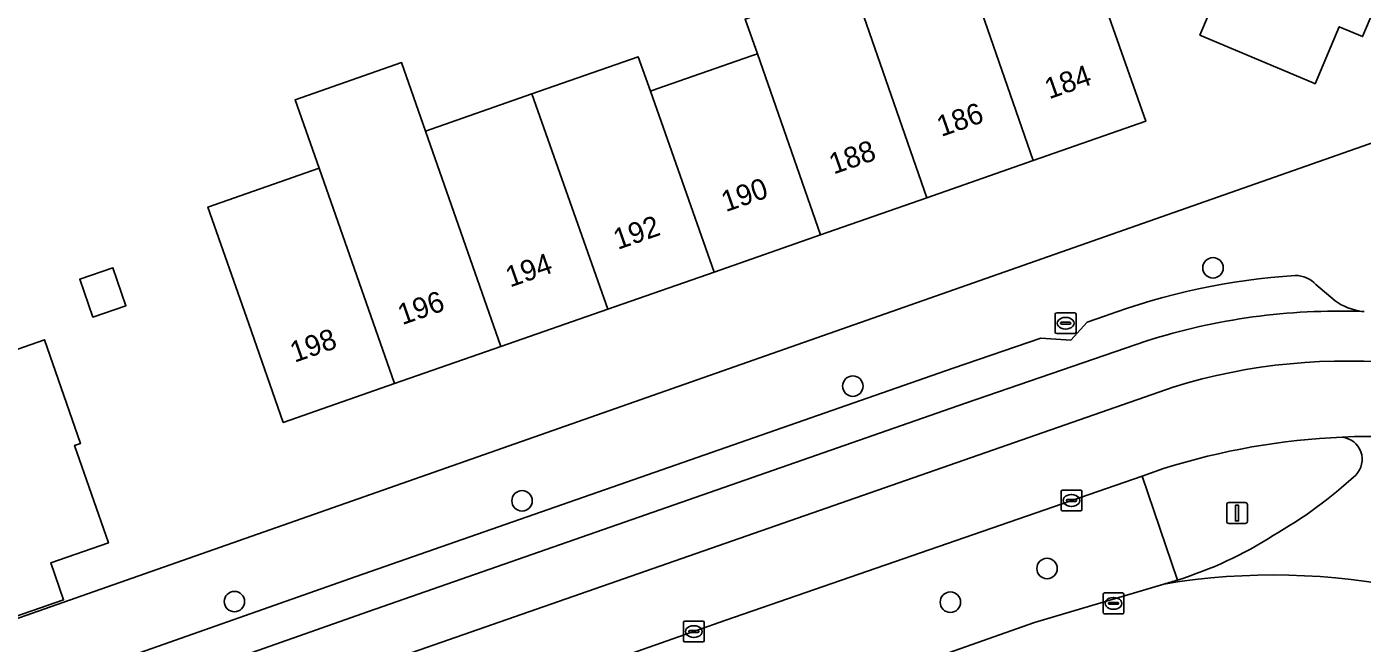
# Model space of a CAD drawing. Extents: x 158472 to 159562, y 388525 to 389606.
# Drawn here: x 159063.3 to 159127.2, y 389149.9 to 389179.4 of the extents above; entities that cross this region are included whole.
import ezdxf

# ---------------------------------------------------------------- set-up
doc = ezdxf.new("R2010")
doc.units = 0
for name, color, linetype in [('IMGEO_Berm_groen', 7, 'Continuous'), ('IMGEO_Boom', 7, 'Continuous'), ('IMGEO_Erf', 7, 'Continuous'), ('IMGEO_Kolk', 7, 'Continuous'), ('IMGEO_Lichtmast', 7, 'Continuous'), ('IMGEO_Pand', 7, 'Continuous'), ('IMGEO_Pand_nummerreeks', 7, 'Continuous'), ('IMGEO_Parkeervlak_open', 7, 'Continuous'), ('IMGEO_Rijbaan_lokaal_gesloten', 7, 'Continuous'), ('IMGEO_Rijbaan_lokaal_open', 7, 'Continuous'), ('IMGEO_Rioolput', 7, 'Continuous'), ('IMGEO_Voetpad_open', 7, 'Continuous')]:
    doc.layers.add(name, color=color, linetype=linetype)

msp = doc.modelspace()

# ---------------------------------------------------------------- linework, layer by layer
at = {"layer": 'IMGEO_Berm_groen'}
for points in [[(159117.72, 389158.219), (159116.687, 389157.861), (159118.384, 389152.88)], [(159118.384, 389152.88), (159116.687, 389157.861), (159096.759, 389150.953), (159064.716, 389139.678), (159066.287, 389134.924), (159082.996, 389140.774), (159111.547, 389150.848)], [(159111.547, 389150.848), (159117.736, 389152.69)]]:
    msp.add_lwpolyline(points, dxfattribs=at)
for centre, radius, start, end in [((159127.645, 389126.831), 32.919, 92.3954, 107.54715), ((159126.159, 389158.662), 1.066, 315.18142, 84.06211), ((159111.984, 389174.128), 22.045, 299.87078, 312.63438), ((159112.701, 389171.07), 19.057, 287.3515, 302.58223), ((159112.985, 389170.092), 18.039, 285.26916, 287.41415)]:
    msp.add_arc(centre, radius, start, end, dxfattribs=at)
at = {"layer": 'IMGEO_Boom'}
for centre in [(159120.084, 389167.833), (159102.842, 389162.167), (159087.008, 389156.673), (159112.139, 389153.433), (159073.241, 389151.85), (159107.512, 389151.819)]:
    msp.add_circle(centre, 0.489, dxfattribs=at)
at = {"layer": 'IMGEO_Erf'}
for points in [[(159127.247, 389178.903), (159126.126, 389179.377), (159124.971, 389176.646), (159124.874, 389176.687), (159119.454, 389178.98), (159120.6, 389181.686), (159118.829, 389182.435), (159121.035, 389187.649), (159123.137, 389192.618), (159125.245, 389197.6), (159127.347, 389202.569)], [(159115.217, 389179.57), (159116.866, 389174.849), (159111.481, 389172.968), (159106.379, 389171.186), (159101.298, 389169.41), (159096.208, 389167.632), (159091.107, 389165.851), (159085.999, 389164.066), (159080.901, 389162.285), (159075.579, 389160.426), (159073.93, 389165.147), (159071.975, 389170.741), (159077.293, 389172.599), (159076.145, 389175.881), (159081.239, 389177.66), (159082.385, 389174.378), (159087.481, 389176.158), (159092.572, 389177.936), (159093.151, 389176.295), (159093.468, 389176.406), (159098, 389177.989), (159098.274, 389178.085), (159097.696, 389179.744)], [(159058.424, 389149.495), (159129.939, 389174.602)], [(159060.263, 389163.021), (159064.153, 389164.388), (159065.872, 389159.424), (159065.588, 389159.326), (159067.206, 389154.655), (159064.451, 389153.701), (159065.066, 389151.926), (159060.502, 389150.345)]]:
    msp.add_lwpolyline(points, dxfattribs=at)
msp.add_lwpolyline([(159067.42, 389167.835), (159068.049, 389166.019), (159066.465, 389165.471), (159065.837, 389167.287)], close=True, dxfattribs=at)
at = {"layer": 'IMGEO_Kolk'}
for p, q in [((159112.811, 389156.264), (159112.811, 389157.116)), ((159112.886, 389157.19), (159113.738, 389157.19)), ((159113.299, 389156.97), (159113.324, 389156.97)), ((159113.812, 389157.116), (159113.812, 389156.264)), ((159113.07, 389156.684), (159113.07, 389156.696)), ((159113.508, 389156.647), (159113.11, 389156.647)), ((159113.113, 389156.733), (159113.511, 389156.733)), ((159113.322, 389156.41), (159113.297, 389156.41)), ((159113.554, 389156.696), (159113.554, 389156.684)), ((159113.738, 389156.19), (159112.886, 389156.19)), ((159114.821, 389151.337), (159114.821, 389152.189)), ((159114.896, 389152.263), (159115.748, 389152.263)), ((159115.123, 389151.806), (159115.521, 389151.806)), ((159115.309, 389152.043), (159115.334, 389152.043)), ((159115.822, 389152.189), (159115.822, 389151.337)), ((159115.748, 389151.263), (159114.896, 389151.263)), ((159115.08, 389151.757), (159115.08, 389151.769)), ((159115.518, 389151.72), (159115.12, 389151.72)), ((159115.332, 389151.483), (159115.307, 389151.483)), ((159115.564, 389151.769), (159115.564, 389151.757)), ((159094.732, 389149.989), (159094.732, 389150.841)), ((159094.807, 389150.915), (159095.659, 389150.915)), ((159095.22, 389150.695), (159095.245, 389150.695)), ((159095.733, 389150.841), (159095.733, 389149.989)), ((159095.659, 389149.915), (159094.807, 389149.915)), ((159094.991, 389150.409), (159094.991, 389150.421)), ((159095.429, 389150.372), (159095.031, 389150.372)), ((159095.034, 389150.458), (159095.432, 389150.458)), ((159095.243, 389150.135), (159095.218, 389150.135)), ((159095.475, 389150.421), (159095.475, 389150.409))]:
    msp.add_line(p, q, dxfattribs=at)
for points in [[(159112.811, 389156.264), (159112.811, 389157.116)], [(159112.886, 389157.19), (159113.738, 389157.19)], [(159113.812, 389157.116), (159113.812, 389156.264)], [(159113.738, 389156.19), (159112.886, 389156.19)], [(159114.821, 389151.337), (159114.821, 389152.189)], [(159114.896, 389152.263), (159115.748, 389152.263)], [(159115.822, 389152.189), (159115.822, 389151.337)], [(159115.748, 389151.263), (159114.896, 389151.263)], [(159094.732, 389149.989), (159094.732, 389150.841)], [(159094.807, 389150.915), (159095.659, 389150.915)], [(159095.733, 389150.841), (159095.733, 389149.989)], [(159095.659, 389149.915), (159094.807, 389149.915)]]:
    msp.add_lwpolyline(points, dxfattribs=at)
for centre, radius, start, end in [((159112.888, 389157.114), 0.0765, 91.55205, 178.44795), ((159112.888, 389157.114), 0.0765, 91.55205, 178.44795), ((159113.736, 389157.114), 0.0765, 1.55205, 88.44795), ((159113.736, 389157.114), 0.0765, 1.55205, 88.44795), ((159113.11, 389156.693), 0.0403, 85.87752, 175.75265), ((159113.107, 389156.683), 0.0366, 178.93798, 274.71019), ((159113.511, 389156.69), 0.043, 264.86636, 352.45326), ((159113.515, 389156.695), 0.0386, 1.73085, 96.63898), ((159112.888, 389156.266), 0.0765, 181.55205, 268.44795), ((159112.888, 389156.266), 0.0765, 181.55205, 268.44795), ((159113.736, 389156.266), 0.0765, 271.55205, 358.44795), ((159113.736, 389156.266), 0.0765, 271.55205, 358.44795), ((159114.898, 389152.187), 0.0765, 91.55205, 178.44795), ((159114.898, 389152.187), 0.0765, 91.55205, 178.44795), ((159115.12, 389151.766), 0.0403, 85.87752, 175.75265), ((159115.525, 389151.768), 0.0386, 1.73085, 96.63898), ((159115.746, 389152.187), 0.0765, 1.55205, 88.44795), ((159115.746, 389152.187), 0.0765, 1.55205, 88.44795), ((159114.898, 389151.339), 0.0765, 181.55205, 268.44795), ((159114.898, 389151.339), 0.0765, 181.55205, 268.44795), ((159115.117, 389151.756), 0.0366, 178.93798, 274.71019), ((159115.521, 389151.763), 0.043, 264.86636, 352.45326), ((159115.746, 389151.339), 0.0765, 271.55205, 358.44795), ((159115.746, 389151.339), 0.0765, 271.55205, 358.44795), ((159094.809, 389150.839), 0.0765, 91.55205, 178.44795), ((159094.809, 389150.839), 0.0765, 91.55205, 178.44795), ((159095.657, 389150.839), 0.0765, 1.55205, 88.44795), ((159095.657, 389150.839), 0.0765, 1.55205, 88.44795), ((159094.809, 389149.991), 0.0765, 181.55205, 268.44795), ((159094.809, 389149.991), 0.0765, 181.55205, 268.44795), ((159095.031, 389150.418), 0.0403, 85.87752, 175.75265), ((159095.028, 389150.408), 0.0366, 178.93798, 274.71019), ((159095.432, 389150.415), 0.043, 264.86636, 352.45326), ((159095.436, 389150.42), 0.0386, 1.73085, 96.63898), ((159095.657, 389149.991), 0.0765, 271.55205, 358.44795), ((159095.657, 389149.991), 0.0765, 271.55205, 358.44795)]:
    msp.add_arc(centre, radius, start, end, dxfattribs=at)
for centre, major_axis, ratio, start_param, end_param in [((159113.298, 389156.69), (-0.387, 0.002), 0.722429, 4.712389, 7.853982), ((159113.323, 389156.69), (-0.39, 0.002), 0.717154, 1.570796, 4.712389), ((159115.308, 389151.763), (-0.387, 0.002), 0.722429, 4.712389, 7.853982), ((159115.333, 389151.763), (-0.39, 0.002), 0.717154, 1.570796, 4.712389), ((159095.219, 389150.415), (-0.387, 0.002), 0.722429, 4.712389, 7.853982), ((159095.244, 389150.415), (-0.39, 0.002), 0.717154, 1.570796, 4.712389)]:
    msp.add_ellipse(centre, major_axis=major_axis, ratio=ratio, start_param=start_param, end_param=end_param, dxfattribs=at)
at = {"layer": 'IMGEO_Lichtmast'}
for p, q in [((159120.738, 389155.69), (159120.738, 389156.49)), ((159120.738, 389156.49), (159120.738, 389155.69)), ((159120.838, 389156.59), (159121.628, 389156.59)), ((159121.628, 389156.59), (159120.838, 389156.59)), ((159121.728, 389156.49), (159121.728, 389155.69)), ((159121.728, 389155.69), (159121.728, 389156.49)), ((159121.628, 389155.59), (159120.838, 389155.59)), ((159120.838, 389155.59), (159121.628, 389155.59))]:
    msp.add_line(p, q, dxfattribs=at)
msp.add_lwpolyline([(159121.158, 389156.465), (159121.308, 389156.465), (159121.308, 389155.715), (159121.158, 389155.715), (159121.158, 389156.465)], dxfattribs=at)
for centre, start, end in [((159120.838, 389156.49), 90, 180), ((159120.838, 389156.49), 90, 180), ((159121.628, 389156.49), 0, 90), ((159121.628, 389156.49), 360, 90), ((159120.838, 389155.69), 180, 270), ((159120.838, 389155.69), 180, 270), ((159121.628, 389155.69), 270, 0), ((159121.628, 389155.69), 270, 0)]:
    msp.add_arc(centre, 0.1, start, end, dxfattribs=at)
at = {"layer": 'IMGEO_Pand'}
for points in [[(159129.451, 389184.112), (159121.035, 389187.649), (159118.829, 389182.435), (159120.6, 389181.686), (159119.454, 389178.98), (159124.874, 389176.687), (159124.971, 389176.646), (159126.126, 389179.377), (159127.247, 389178.903), (159128.365, 389181.545)], [(159111.481, 389172.968), (159116.866, 389174.849), (159115.217, 389179.57), (159113.838, 389183.518), (159108.476, 389181.645)], [(159103.371, 389179.862), (159102.795, 389181.525), (159097.696, 389179.744), (159098.274, 389178.085), (159101.298, 389169.41), (159106.379, 389171.186)], [(159108.476, 389181.645), (159103.746, 389179.993), (159103.371, 389179.862), (159106.379, 389171.186), (159111.481, 389172.968)], [(159098.274, 389178.085), (159098, 389177.989), (159093.468, 389176.406), (159093.151, 389176.295), (159096.208, 389167.632), (159101.298, 389169.41)], [(159080.901, 389162.285), (159085.999, 389164.066), (159082.385, 389174.378), (159081.239, 389177.66), (159076.145, 389175.881), (159077.293, 389172.599)], [(159093.151, 389176.295), (159092.572, 389177.936), (159087.481, 389176.158), (159091.107, 389165.851), (159096.208, 389167.632)], [(159091.107, 389165.851), (159087.481, 389176.158), (159082.385, 389174.378), (159085.999, 389164.066)], [(159080.901, 389162.285), (159077.293, 389172.599), (159071.975, 389170.741), (159073.93, 389165.147), (159075.579, 389160.426)], [(159065.837, 389167.287), (159066.465, 389165.471), (159068.049, 389166.019), (159067.42, 389167.835)], [(159060.263, 389163.021), (159054.521, 389161.004), (159054.564, 389160.879), (159056.259, 389155.985), (159057.719, 389156.491), (159059.303, 389151.917), (159059.888, 389152.12), (159060.502, 389150.345), (159065.066, 389151.926), (159064.451, 389153.701), (159067.206, 389154.655), (159065.588, 389159.326), (159065.872, 389159.424), (159064.153, 389164.388)]]:
    msp.add_lwpolyline(points, close=True, dxfattribs=at)
at = {"layer": 'IMGEO_Parkeervlak_open'}
for points in [[(159125.928, 389166.246), (159125.01, 389167.037)], [(159114.889, 389165.514), (159114.054, 389165.226), (159113.275, 389164.368), (159111.849, 389164.468), (159107.65, 389163.022), (159079.065, 389153.048), (159066.473, 389148.61)], [(159063.767, 389145.776), (159079.652, 389151.373), (159108.231, 389161.345), (159116.911, 389164.334)]]:
    msp.add_lwpolyline(points, dxfattribs=at)
for centre, radius, start, end in [((159126.119, 389135.334), 32.202, 93.74091, 110.41002), ((159124.024, 389166.121), 1.346, 42.88718, 90.24246), ((159127.655, 389168.744), 3.037, 235.34193, 261.30477), ((159126.137, 389135.209), 30.551, 88.01365, 107.57683)]:
    msp.add_arc(centre, radius, start, end, dxfattribs=at)
at = {"layer": 'IMGEO_Rijbaan_lokaal_gesloten'}
for points in [[(159127.315, 389165.738), (159127.196, 389165.742)], [(159116.911, 389164.334), (159108.231, 389161.345), (159079.652, 389151.373), (159063.767, 389145.776)], [(159027.739, 389130.513), (159061.27, 389142.264), (159063.987, 389143.216), (159078.23, 389148.184), (159089.812, 389152.224), (159106.789, 389158.146), (159118.178, 389162.119)], [(159118.178, 389162.119), (159106.789, 389158.146), (159089.812, 389152.224), (159078.23, 389148.184), (159063.987, 389143.216), (159061.27, 389142.264), (159062.583, 389138.928), (159064.716, 389139.678), (159096.759, 389150.953), (159116.687, 389157.861), (159117.72, 389158.219)], [(159117.736, 389152.69), (159111.547, 389150.848), (159082.996, 389140.774), (159066.287, 389134.924), (159064.154, 389134.177), (159065.179, 389130.887), (159067.503, 389131.68), (159094.697, 389141.256), (159110.996, 389146.974), (159115.224, 389148.346)]]:
    msp.add_lwpolyline(points, dxfattribs=at)
for centre, radius, start, end in [((159126.137, 389135.209), 30.551, 88.01365, 107.57683), ((159126.448, 389135.405), 27.965, 60.5937, 107.20233), ((159126.448, 389135.405), 27.965, 60.5937, 107.20233), ((159127.645, 389126.831), 32.919, 92.3954, 107.54715), ((159127.43, 389139.718), 20.038, 66.60242, 93.32141), ((159122.973, 389121.224), 31.899, 56.47061, 99.4498)]:
    msp.add_arc(centre, radius, start, end, dxfattribs=at)
at = {"layer": 'IMGEO_Rijbaan_lokaal_open'}
for centre, radius, start, end in [((159127.43, 389139.718), 20.038, 66.60242, 93.32141), ((159126.159, 389158.662), 1.066, 315.18142, 84.06211), ((159111.984, 389174.128), 22.045, 299.87078, 312.63438), ((159112.701, 389171.07), 19.057, 287.3515, 302.58223), ((159122.973, 389121.224), 31.899, 56.47061, 99.4498), ((159112.985, 389170.092), 18.039, 285.26916, 287.41415)]:
    msp.add_arc(centre, radius, start, end, dxfattribs=at)
at = {"layer": 'IMGEO_Rioolput'}
for p, q in [((159112.529, 389164.754), (159112.529, 389165.606)), ((159112.604, 389165.68), (159113.456, 389165.68)), ((159113.017, 389165.46), (159113.042, 389165.46)), ((159113.53, 389165.606), (159113.53, 389164.754)), ((159113.456, 389164.68), (159112.604, 389164.68)), ((159112.788, 389165.174), (159112.788, 389165.186)), ((159113.226, 389165.137), (159112.828, 389165.137)), ((159112.831, 389165.223), (159113.229, 389165.223)), ((159113.04, 389164.9), (159113.015, 389164.9)), ((159113.272, 389165.186), (159113.272, 389165.174))]:
    msp.add_line(p, q, dxfattribs=at)
for points in [[(159112.529, 389164.754), (159112.529, 389165.606)], [(159112.604, 389165.68), (159113.456, 389165.68)], [(159113.53, 389165.606), (159113.53, 389164.754)], [(159113.456, 389164.68), (159112.604, 389164.68)]]:
    msp.add_lwpolyline(points, dxfattribs=at)
for centre, radius, start, end in [((159112.606, 389165.604), 0.0765, 91.55205, 178.44795), ((159112.606, 389165.604), 0.0765, 91.55205, 178.44795), ((159113.454, 389165.604), 0.0765, 1.55205, 88.44795), ((159113.454, 389165.604), 0.0765, 1.55205, 88.44795), ((159112.606, 389164.756), 0.0765, 181.55205, 268.44795), ((159112.606, 389164.756), 0.0765, 181.55205, 268.44795), ((159112.828, 389165.183), 0.0403, 85.87752, 175.75265), ((159112.825, 389165.173), 0.0366, 178.93798, 274.71019), ((159113.229, 389165.18), 0.043, 264.86636, 352.45326), ((159113.233, 389165.185), 0.0386, 1.73085, 96.63898), ((159113.454, 389164.756), 0.0765, 271.55205, 358.44795), ((159113.454, 389164.756), 0.0765, 271.55205, 358.44795)]:
    msp.add_arc(centre, radius, start, end, dxfattribs=at)
for centre, major_axis, ratio, start_param, end_param in [((159113.016, 389165.18), (-0.387, 0.002), 0.722429, 4.712389, 7.853982), ((159113.041, 389165.18), (-0.39, 0.002), 0.717154, 1.570796, 4.712389)]:
    msp.add_ellipse(centre, major_axis=major_axis, ratio=ratio, start_param=start_param, end_param=end_param, dxfattribs=at)
at = {"layer": 'IMGEO_Voetpad_open'}
for points in [[(159132.119, 389168.679), (159133.473, 389171.577), (159133.576, 389171.82), (159133.979, 389172.855), (159129.939, 389174.602), (159058.424, 389149.495), (159050.785, 389146.813), (159048.032, 389145.692), (159048.079, 389145.575), (159048.137, 389145.457)], [(159125.01, 389167.037), (159125.928, 389166.246)], [(159111.849, 389164.468), (159113.275, 389164.368), (159114.054, 389165.226), (159114.889, 389165.514)], [(159127.196, 389165.742), (159127.315, 389165.738)], [(159066.473, 389148.61), (159079.065, 389153.048), (159107.65, 389163.022), (159111.849, 389164.468)]]:
    msp.add_lwpolyline(points, dxfattribs=at)
for centre, radius, start, end in [((159126.119, 389135.334), 32.202, 93.74091, 110.41002), ((159124.024, 389166.121), 1.346, 42.88718, 90.24246), ((159127.655, 389168.744), 3.037, 235.34193, 261.30477)]:
    msp.add_arc(centre, radius, start, end, dxfattribs=at)

# ---------------------------------------------------------------- texts
at = {"layer": 'IMGEO_Pand_nummerreeks'}
for s, rotation, p in [('184', 19.2561, (159112.239, 389175.901)), ('186', 19.25711, (159107.078, 389174.098)), ('188', 19.25711, (159101.921, 389172.298)), ('190', 19.25711, (159096.761, 389170.495)), ('192', 19.25711, (159091.594, 389168.69)), ('194', 19.2561, (159086.435, 389166.887)), ('196', 19.2561, (159081.274, 389165.084)), ('198', 19.2561, (159076.117, 389163.283))]:
    msp.add_text(s, height=1, rotation=rotation, dxfattribs=at).set_placement(p)

doc.saveas('drawing.dxf')
